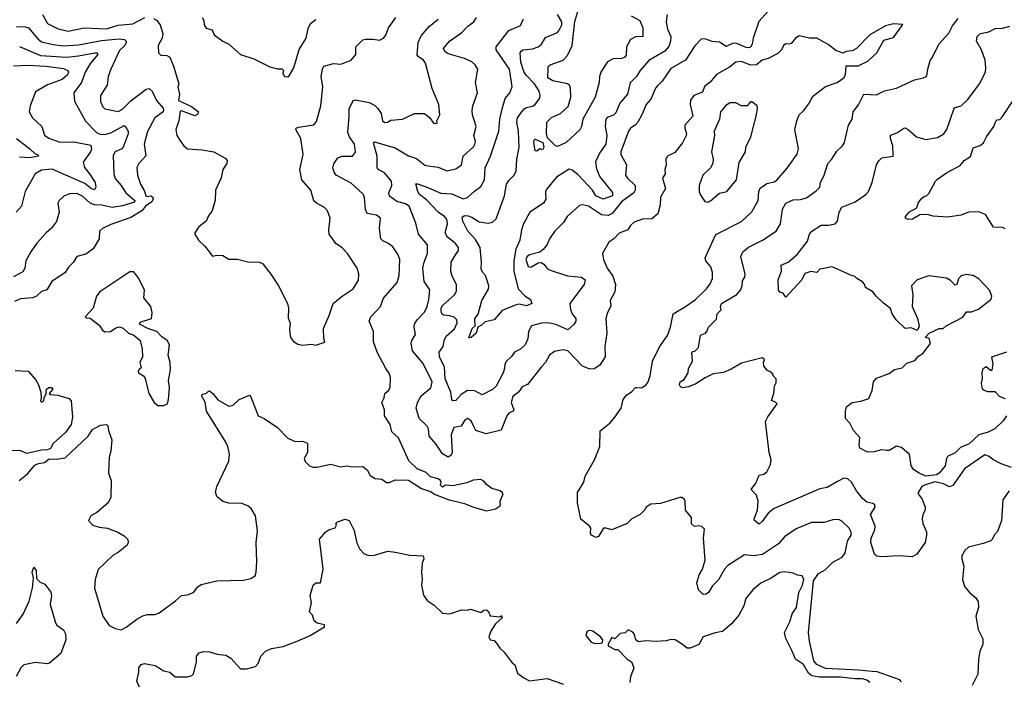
# Model space of a CAD drawing. Extents: x 1954678 to 2060275, y 904822 to 1016299.
# Tile 271 of 467: x 1997267 to 2003947, y 961024 to 965510. Entities that reach past the tile are written whole.
import ezdxf

# ---------------------------------------------------------------- set-up
doc = ezdxf.new("R2010")
doc.units = 0

msp = doc.modelspace()

# ---------------------------------------------------------------- linework, layer by layer
at = {"layer": '0CON20XD'}
for points in [[(1997421.5, 965545), (1997455.5, 965485), (1997527, 965447), (1997595, 965431.9), (1997705, 965455.3), (1997855, 965448.8), (1997935, 965472.4), (1998035, 965481.9), (1998115, 965525.4)], [(2002345, 965568.8), (2002282.8, 965497.2), (2002244.1, 965385), (2002237.5, 965345), (2002225, 965323.5), (2002215, 965318.5), (2002195, 965320.6), (2002125, 965350.4), (2002102.3, 965347.7), (2002059.2, 965329.2), (2002015, 965357.8), (2001965, 965361.9), (2001915, 965381.1), (2001891.4, 965378.6), (2001846.8, 965333.2), (2001785, 965236.4), (2001685, 965178.1), (2001625, 965093.1), (2001595, 965061.1), (2001581.5, 965045), (2001548.4, 964971.6), (2001518.5, 964935), (2001490.9, 964869.1), (2001460, 964815), (2001442.9, 964795), (2001412.2, 964775), (2001397.7, 964755), (2001346, 964615), (2001345.5, 964595), (2001383.3, 964525), (2001377.5, 964455), (2001390.5, 964435), (2001443.5, 964385), (2001442.5, 964355), (2001433.2, 964335), (2001350.8, 964275), (2001286, 964195), (2001258.8, 964181.2), (2001215, 964187.9), (2001125, 964245.4), (2001085, 964255.6), (2001065, 964250), (2000982.5, 964175), (2000955.8, 964135), (2000895.5, 964074.5), (2000862.5, 964025), (2000845, 963986.2), (2000817.9, 963952.1), (2000795.5, 963934.5), (2000725, 963916), (2000710, 963905), (2000700.6, 963885), (2000717, 963837), (2000735, 963833.1), (2000785, 963861.4), (2000805, 963864.3), (2000823.2, 963853.2), (2000845, 963823.8), (2000865, 963812.5), (2000983.9, 963773.9), (2001078.8, 963765), (2001104.4, 963745), (2001097.8, 963715), (2001000.5, 963585), (2001003.2, 963545), (2001015.4, 963515), (2001039.6, 963485), (2001040.8, 963465), (2001027.6, 963442.4), (2000985, 963407.9), (2000905, 963444.2), (2000855, 963455.3), (2000806.7, 963453.3), (2000740, 963435), (2000720, 963395), (2000714.6, 963345), (2000696, 963305), (2000665, 963275.4), (2000625, 963256.4), (2000604.2, 963225.8), (2000570, 963195), (2000558.9, 963175), (2000556.9, 963145), (2000547.7, 963115), (2000499, 963025), (2000475, 963002.6), (2000405, 962965.6), (2000355, 962992.5), (2000305, 962994.6), (2000261.5, 962968.5), (2000225, 962928.9), (2000205.8, 962925.8), (2000199.2, 962935), (2000192.1, 962985), (2000154.7, 963075), (2000148.5, 963155), (2000115.6, 963225), (2000111.9, 963255), (2000140.8, 963295), (2000147.2, 963335), (2000160, 963365), (2000216.5, 963413.5), (2000235.6, 963454.4), (2000232.1, 963475), (2000215, 963493.3), (2000185, 963503.1), (2000145, 963505.4), (2000131.2, 963515), (2000125.4, 963535), (2000127.5, 963555), (2000138.2, 963575), (2000216.2, 963645), (2000229.9, 963670.1), (2000230.7, 963715), (2000200.8, 963770.8), (2000193.1, 963805), (2000194.4, 963865), (2000224.4, 963915)], [(2001660.5, 965545), (2001653.5, 965495), (2001662.5, 965445), (2001684.2, 965395), (2001682.7, 965365), (2001671, 965329), (2001645, 965296.2), (2001535, 965232.7), (2001476.8, 965165), (2001451.5, 965125), (2001408.5, 965081.5), (2001390, 965005), (2001339.4, 964945), (2001312.6, 964877.4), (2001296.3, 964863.7), (2001253.5, 964846.5), (2001244.4, 964835), (2001239.6, 964785), (2001250.4, 964725), (2001244.6, 964665.4), (2001200, 964605), (2001174.6, 964545.4), (2001180.5, 964499.5), (2001203.2, 964445), (2001288.1, 964338.1), (2001287.9, 964315), (2001225, 964292), (2001176.9, 964315), (2001152.9, 964355), (2001055, 964457.1), (2001015, 964488.9), (2000995, 964497.5), (2000908.2, 964441.8), (2000845, 964366.5), (2000834.7, 964345), (2000836.9, 964293.1), (2000820.8, 964265), (2000729.2, 964205), (2000685.2, 964124.8), (2000671.7, 964085), (2000659.4, 964015), (2000634.1, 963954.1), (2000618.7, 963875), (2000618.5, 963805), (2000648.1, 963685), (2000695, 963637.1), (2000731.7, 963611.7), (2000742.5, 963585), (2000705, 963570), (2000655, 963580.5), (2000635, 963577.3), (2000541.2, 963538.8), (2000485, 963474.2), (2000425, 963462.1), (2000400.7, 963439.3), (2000374.3, 963425.7), (2000365, 963384.6), (2000330.8, 963355), (2000315, 963352.5), (2000336, 963415), (2000356.7, 963435), (2000355.8, 963485), (2000376.4, 963513.6), (2000403.1, 963606.9), (2000447.1, 963682.9), (2000448.9, 963705), (2000441.5, 963735), (2000427.8, 963775), (2000408, 963798), (2000398.6, 963821.4), (2000401.2, 963865), (2000390.5, 963965), (2000358.6, 964018.6), (2000306.9, 964075), (2000273.6, 964143.6), (2000268.1, 964171.9), (2000285, 964181.8), (2000309.4, 964179.4), (2000335, 964170.4), (2000385, 964139.3), (2000445, 964130.8), (2000475, 964137.6), (2000499.2, 964160.8), (2000555.2, 964314.8), (2000569.4, 964395), (2000585, 964420), (2000621.4, 964455), (2000635.2, 964485), (2000640.2, 964565), (2000655.2, 964645), (2000650.9, 964755), (2000639, 964815), (2000645.5, 964844.5), (2000686.3, 964903.7), (2000705, 964914.6), (2000746.9, 964923.1), (2000765, 964935.7), (2000795, 964978.8), (2000798.7, 964998.7), (2000791.8, 965025), (2000758.7, 965075), (2000703.2, 965133.2), (2000688.3, 965158.3), (2000667.3, 965222.7), (2000662.2, 965285), (2000671.1, 965298.9), (2000683.3, 965305), (2000746.7, 965313.3), (2000785, 965325.6), (2000806.7, 965345), (2000835, 965389.5), (2000915, 965423.5), (2000925, 965434.2), (2000945.2, 965474.8), (2000945.7, 965495.7), (2000915.5, 965545)], [(2001415, 965536.2), (2001473.8, 965505), (2001495.6, 965455), (2001495.8, 965395), (2001445, 965392.9), (2001411.4, 965375), (2001383.5, 965325), (2001381.3, 965268.7), (2001372.5, 965255), (2001353.2, 965246.8), (2001293.7, 965243.7), (2001254.8, 965225.2), (2001211.7, 965158.3), (2001200.9, 965125), (2001199.2, 965085), (2001171.8, 964985), (2001087.2, 964835), (2001077.5, 964785), (2001067, 964763), (2000975, 964676.7), (2000915, 964650.8), (2000901.2, 964655), (2000847.9, 964707.9), (2000842.2, 964737.8), (2000844.2, 964815), (2000875, 964847.8), (2000935.7, 964874.3), (2000988.6, 964921.4), (2001006, 964985), (2001004.6, 965044.6), (2000996.9, 965065), (2000983.8, 965075), (2000885, 965094.6), (2000850.8, 965115), (2000851.7, 965178.3), (2000854.2, 965195), (2000866.2, 965205), (2000954.7, 965235.3), (2000983.3, 965266.7), (2001016, 965334), (2001032.6, 965497.4), (2001052.8, 965565)], [(1997955, 961373.8), (1997989.7, 961390.3), (1998061.2, 961445), (1998102.1, 961467.9), (1998135, 961475.8), (1998185, 961477.5), (1998212.7, 961487.3), (1998325, 961568.6), (1998365, 961605.8), (1998405, 961610), (1998446.7, 961625), (1998475.7, 961665), (1998498.8, 961681.2), (1998604.7, 961704.7), (1998785, 961710.7), (1998835, 961720), (1998865, 961738.5), (1998872.3, 961765), (1998876.1, 961833.9), (1998871.4, 961965), (1998880.8, 962045), (1998865.7, 962145.7), (1998836.3, 962196.3), (1998815, 962214.3), (1998775, 962228.9), (1998685, 962231.5), (1998645, 962242.2), (1998607.1, 962275), (1998595.7, 962304.3), (1998604.4, 962345), (1998685, 962516.7), (1998690.6, 962565), (1998680, 962615), (1998665.6, 962645), (1998534.3, 962855), (1998525.8, 962915.8), (1998502.9, 962957.1), (1998505, 962967.5), (1998535, 962977.5), (1998548.3, 962991.7), (1998555, 962992.5), (1998577.5, 962975), (1998611.7, 962931.7), (1998685, 962890), (1998714.2, 962895.8), (1998756.2, 962935), (1998825, 962964), (1998835, 962953.3), (1998885, 962823.8), (1998925, 962806), (1999015.6, 962745.6), (1999085, 962673.3), (1999135, 962650), (1999185, 962652.5), (1999218.8, 962638.8), (1999220, 962575), (1999196.2, 962535), (1999204.2, 962514.2), (1999232.5, 962485), (1999256.4, 962476.4), (1999285, 962476.2), (1999375, 962496.7), (1999445, 962478.6), (1999485.8, 962485.8), (1999525, 962478.8), (1999595, 962480), (1999625, 962456.7), (1999645, 962420), (1999678.3, 962398.3), (1999724.1, 962394.1), (1999755, 962371.2), (1999775, 962371.2), (1999815, 962390), (1999905, 962387.5), (1999992.3, 962332.3), (2000055, 962311.4), (2000085, 962290.8), (2000175, 962257.5), (2000285, 962229.2), (2000345, 962203.8), (2000435, 962180), (2000495.8, 962194.2), (2000530, 962215), (2000527.5, 962245), (2000546.7, 962295), (2000540, 962305), (2000527.5, 962315), (2000471.3, 962331.3), (2000435, 962358), (2000415, 962382), (2000395, 962392), (2000342.9, 962387.1), (2000300.5, 962369.5), (2000205, 962348.8), (2000157, 962353), (2000135, 962340), (2000123, 962353), (2000127.5, 962375), (2000122.5, 962385), (2000105, 962396), (2000055, 962410), (2000025, 962440), (1999964.2, 962464.2), (1999907.9, 962517.9), (1999836.2, 962675), (1999792, 962715), (1999780, 962765), (1999742.9, 962825), (1999741.5, 962865), (1999724.2, 962915), (1999740, 962945), (1999744, 962975), (1999771.3, 962998.7), (1999781.3, 963018.7), (1999783.3, 963085), (1999773.7, 963113.7), (1999750, 963145), (1999692.2, 963255), (1999668.1, 963325), (1999667.1, 963395), (1999637.5, 963465), (1999650, 963495), (1999715.4, 963564.6), (1999735, 963621.2), (1999827.7, 963727.7), (1999842.2, 963775), (1999846.7, 963885), (1999834.4, 963915), (1999798.9, 963968.9), (1999765, 963994.5), (1999729.6, 964009.6), (1999716.5, 964025), (1999708.2, 964095), (1999713.8, 964165), (1999686.7, 964185), (1999625, 964196.2), (1999612.9, 964222.9), (1999606.9, 964305), (1999597.6, 964327.6), (1999515, 964400.8), (1999415, 964456.5), (1999400.4, 964475), (1999391.8, 964505), (1999397.3, 964532.7), (1999425.9, 964574.1), (1999454.3, 964585.7), (1999525, 964584.2), (1999545, 964612.5), (1999537.8, 964665), (1999503.5, 964715), (1999493.8, 964745), (1999503.3, 964855), (1999501.2, 964905), (1999528.3, 964961.7), (1999545, 964967.5), (1999638.3, 964948.3), (1999675, 964931.2), (1999696.9, 964906.9), (1999720, 964875), (1999729.2, 964825), (1999745, 964813.5), (1999762.5, 964815), (1999785, 964828), (1999865, 964835.5), (1999945, 964872.9), (2000014.1, 964874.1), (2000048.8, 964845), (2000075, 964807.5), (2000100, 964805), (2000097.5, 964825), (2000118, 964865), (2000110.6, 964935), (2000065, 965042.5), (2000020.5, 965215), (2000005.5, 965235), (1999969.6, 965259.6), (1999962.8, 965272.8), (1999969.4, 965355), (1999990.5, 965399.5), (2000045, 965464.2), (2000105, 965514.2)], [(1998175, 965518.6), (1998195, 965505.8), (1998219.4, 965475), (1998236.9, 965415), (1998234.3, 965385), (1998205.8, 965335), (1998209.2, 965285), (1998225, 965269.2), (1998265, 965267.1), (1998285, 965256.7), (1998310, 965195), (1998345.8, 965075), (1998340, 965055), (1998350.8, 965005), (1998345, 964961.9), (1998432.5, 964922.5), (1998479.4, 964885), (1998473.6, 964866.4), (1998455, 964858.5), (1998365, 964892.7), (1998355, 964889.4), (1998346.2, 964825), (1998327.1, 964765), (1998334, 964725), (1998352.7, 964692.7), (1998380, 964655), (1998405, 964633.3), (1998505, 964627.1), (1998585, 964614.4), (1998660, 964570), (1998674.1, 964554.1), (1998672, 964535), (1998644.2, 964495), (1998633.2, 964436.8), (1998595.6, 964355), (1998593.5, 964285), (1998569.8, 964210.2), (1998550.6, 964185), (1998532.5, 964145), (1998482, 964105), (1998456.2, 964065), (1998456.2, 964055), (1998480, 964015), (1998522, 963975), (1998575, 963907.5), (1998605, 963913.3), (1998645, 963911.2), (1998685, 963886.2), (1998745, 963886.2), (1998815, 963868.8), (1998895, 963866.2), (1998916.7, 963855), (1998970.8, 963785), (1999021.9, 963705), (1999083.3, 963585), (1999091.2, 963555), (1999088.3, 963488.3), (1999101.7, 963451.7), (1999097.5, 963405), (1999104.2, 963355), (1999125, 963328), (1999155, 963310), (1999185.9, 963304.1), (1999245, 963308.8), (1999275, 963303.8)], [(1998504, 965525), (1998516, 965505), (1998519.2, 965475), (1998532.4, 965452.4), (1998572, 965442), (1998587.3, 965407.3), (1998645, 965364), (1998685, 965343.8), (1998765, 965273.3), (1998855, 965243.8), (1998965, 965190), (1999015, 965176.2), (1999045.8, 965175.8), (1999057.5, 965165), (1999053.3, 965145), (1999062.5, 965125), (1999085, 965122.5)], [(1999085, 965122.5), (1999095, 965130), (1999125.9, 965184.1), (1999162.5, 965307.5), (1999209.5, 965385), (1999225, 965450), (1999240.6, 965485), (1999275, 965510.6)], [(1999275, 963303.8), (1999337, 963323), (1999329.3, 963349.3), (1999327, 963417), (1999366.9, 963505), (1999393.8, 963586.2), (1999454, 963636), (1999530, 963685), (1999565.5, 963744.5), (1999567.1, 963785), (1999557.1, 963825), (1999491.4, 963925), (1999455, 963962.5), (1999412.8, 963992.8), (1999366.2, 964055), (1999363.8, 964085), (1999374.1, 964164.1), (1999355.8, 964215), (1999335, 964236.7), (1999281.2, 964265), (1999262.6, 964282.6), (1999242.5, 964355), (1999181.4, 964425), (1999168.6, 964495), (1999190.8, 964595), (1999174.2, 964705), (1999140, 964765), (1999143.3, 964775), (1999158.3, 964781.7), (1999262.5, 964797.5), (1999281.1, 964818.9), (1999310.4, 964925), (1999323.2, 965055), (1999311.5, 965125), (1999321.1, 965175), (1999330.8, 965195), (1999395, 965214), (1999445, 965209.4), (1999516.2, 965235), (1999548, 965275), (1999548.6, 965325), (1999595, 965372.9), (1999615, 965378.6), (1999665, 965378.6), (1999708.3, 965371.7), (1999735, 965385.8), (1999751.4, 965405), (1999770, 965455), (1999819.2, 965525)], [(2003050.5, 961089.5), (2002955, 961100), (2002735, 961110.5), (2002675, 961137.8), (2002655, 961161.8), (2002624.7, 961295), (2002619.4, 961355), (2002653.4, 961705), (2002686.5, 961755), (2002731, 961779), (2002785, 961832), (2002846.7, 961865), (2002866.8, 961895), (2002884.4, 961975), (2002907.5, 962015), (2002909.1, 962035), (2002895, 962061.4), (2002845, 962108.8), (2002825, 962120), (2002785, 962118), (2002725, 962100.6), (2002639.6, 962100.4), (2002535, 962058.6), (2002456.7, 962003.3), (2002414.4, 961955), (2002306.9, 961883.1), (2002245, 961874.2), (2002185, 961880.4), (2002071.8, 961808.2), (2002048.8, 961785), (2002008.3, 961711.7), (2001967.8, 961672.2), (2001940.8, 961625), (2001925, 961614.4), (2001905, 961613.3), (2001871.8, 961645), (2001862.2, 961692.2), (2001876.2, 961745), (2001900.4, 961785), (2001918, 961845), (2001906, 961995), (2001913.3, 962055), (2001895, 962073.3), (2001875, 962078), (2001845, 962073.8), (2001825, 962092.5), (2001824.4, 962135), (2001783.3, 962185), (2001782.9, 962245), (2001777.5, 962257.5), (2001759.1, 962269.1), (2001745, 962270), (2001615, 962228.6), (2001550, 962225), (2001517.5, 962205), (2001506.4, 962183.6), (2001476.1, 962153.9), (2001420, 962125), (2001387.5, 962095), (2001285, 962050), (2001245, 962062.5), (2001228.3, 962061.7), (2001193.9, 962006.1), (2001175, 961998.8), (2001146.7, 962015), (2001140, 962025), (2001141.7, 962061.7), (2001132.5, 962075), (2001073.4, 962123.4), (2001052.3, 962235), (2001051.1, 962305), (2001094.2, 962375), (2001102.9, 962415), (2001167.5, 962525), (2001202, 962615), (2001205, 962722.5), (2001273.2, 962776.8), (2001304.5, 962815.5), (2001347.1, 962875), (2001360.8, 962935), (2001383.8, 962965), (2001420.3, 962989.7), (2001445, 963016.2), (2001453.6, 963016.4), (2001485.8, 963014.2), (2001515, 963032), (2001531.1, 963055), (2001544.4, 963095), (2001560.5, 963195), (2001608.1, 963291.9), (2001661.9, 963368.1), (2001683.2, 963425), (2001701.1, 963515), (2001785, 963564.6), (2001848.8, 963611.2), (2001926.9, 963685), (2001950.9, 963719.1), (2001966.6, 963755), (2001967.3, 963795), (2001956.9, 963835), (2001921.1, 963875), (2001917.1, 963895), (2001985, 964044.4), (2001995, 964055.4), (2002165, 964142.1), (2002233.5, 964206.5), (2002277.8, 964285), (2002281.5, 964345), (2002291.9, 964368.1), (2002335, 964400), (2002385, 964410), (2002405, 964421.2), (2002475, 964504), (2002541.4, 964598.6), (2002551.5, 964635), (2002526, 964765), (2002538.6, 964825), (2002555, 964863.8), (2002585, 964892), (2002624.6, 964945.4), (2002645, 964990), (2002735, 965057.8), (2002813.8, 965085), (2002857.5, 965115), (2002870, 965135), (2002875, 965197.5), (2002955, 965196.9), (2003021.2, 965228.8), (2003081.4, 965285), (2003128.8, 965371.2), (2003195, 965390), (2003258.3, 965478.3), (2003195, 965481.2), (2003140.9, 965469.1), (2003035, 965406.2), (2002944, 965315), (2002915, 965299.2), (2002875, 965293.3), (2002855, 965283.3), (2002805, 965301.2), (2002752.1, 965342.1), (2002675, 965384.5), (2002625, 965384.5), (2002555, 965400), (2002531.2, 965385), (2002500.7, 965349.3), (2002485, 965343.3), (2002464, 965346), (2002450, 965335), (2002436.7, 965305), (2002409.7, 965280.3), (2002345, 965247.5), (2002305.3, 965234.7), (2002267.1, 965202.9), (2002225, 965202), (2002165, 965227.5), (2002125, 965222.9), (2002082.7, 965187.3), (2001995, 965137.5), (2001952.6, 965087.4), (2001912.6, 965057.4), (2001900.5, 965019.5), (2001841.2, 964995), (2001818.8, 964965), (2001815.7, 964935), (2001834.4, 964855), (2001780, 964795), (2001778.8, 964775), (2001792, 964735), (2001788, 964725), (2001763.1, 964675), (2001711.2, 964608.8), (2001662.5, 964585), (2001650, 964565), (2001653.3, 964525), (2001643.8, 964495), (2001646.7, 964465), (2001628.8, 964435), (2001649.5, 964365), (2001615, 964306.2), (2001612.2, 964255), (2001596.1, 964193.9), (2001555, 964160), (2001492.4, 964157.6), (2001435, 964136.7), (2001410.6, 964115), (2001392, 964085), (2001335, 964062.2), (2001296.9, 964023.1), (2001265, 964002), (2001220, 963925), (2001228.6, 963885), (2001253.5, 963825), (2001290.3, 963770.3), (2001309.4, 963715), (2001305.6, 963665), (2001273.8, 963605), (2001277.7, 963567.7), (2001254.6, 963525.4), (2001243.3, 963485), (2001251.4, 963385), (2001236, 963294), (2001238.2, 963225), (2001202.9, 963167.1), (2001165, 963142.7), (2001135, 963140.5), (2001085, 963161.5), (2000985, 963265.8), (2000955, 963272.2), (2000895, 963259.5), (2000860.6, 963235), (2000834.4, 963185), (2000804.2, 963155), (2000712.7, 963037.3), (2000675, 963021.2), (2000652.9, 962987.1), (2000613.6, 962955), (2000602.1, 962915), (2000620, 962865), (2000612.5, 962855), (2000585, 962842.5), (2000570.9, 962825), (2000533.3, 962726.7), (2000431.1, 962701.1), (2000361.2, 962725), (2000345.4, 962755.4), (2000330.2, 962790.2), (2000305, 962806), (2000285, 962793.3), (2000262.5, 962755), (2000213.5, 962745), (2000194.1, 962694.1), (2000200.4, 962575), (2000192.9, 962555), (2000175, 962544.5), (2000135, 962565.7), (2000089.6, 962635), (2000045.3, 962685), (2000040.3, 962735), (2000032.1, 962755), (1999977.7, 962805), (1999957.5, 962875), (1999965.3, 962914.7), (1999990.8, 962959.2), (2000055.8, 963014.2), (2000065.3, 963055), (2000005, 963178.9), (1999931.5, 963265), (1999922.7, 963315), (1999927.8, 963335), (1999952.5, 963375), (1999943.5, 963425), (1999946.5, 963445), (1999964.5, 963475), (2000012.4, 963527.6), (2000032.3, 963565), (2000042.5, 963612.5), (2000048.5, 963678.5), (2000011.9, 963735), (2000003.2, 963825), (2000010.4, 963865), (2000033.3, 963925), (2000033.5, 963983.5), (1999973.8, 964055), (1999955, 964130), (1999908.9, 964245), (1999885, 964260.8), (1999825, 964276.3), (1999775, 964312.5), (1999770.8, 964335), (1999791.2, 964385), (1999788.6, 964415), (1999742.7, 964472.7), (1999702.9, 964492.9), (1999692.9, 964505), (1999692.2, 964585), (1999668, 964675), (1999675, 964682), (1999815, 964640), (1999905, 964586.1), (1999958.8, 964568.8), (2000015, 964524.5), (2000038.2, 964518.2), (2000105, 964510), (2000165, 964484.5), (2000225, 964498.2), (2000264.4, 964525), (2000275, 964584), (2000345, 964647.5), (2000355.4, 964665), (2000358.5, 964685), (2000347.3, 964725), (2000364.6, 964785), (2000338.2, 964865), (2000336.2, 964895), (2000340.9, 964925), (2000373.1, 965015), (2000360, 965085), (2000374.2, 965175), (2000357.1, 965205), (2000335, 965224.5), (2000285, 965247.5), (2000175, 965278.4), (2000151.8, 965295), (2000142.2, 965315), (2000182.5, 965365), (2000267.3, 965422.7), (2000306.7, 965465), (2000348.1, 965495), (2000366.2, 965525)], [(2000224.4, 963915), (2000243.1, 963945), (2000244.3, 963965), (2000222.2, 963995), (2000170.4, 964035), (2000152.8, 964065), (2000169.3, 964125), (2000165, 964157.5), (2000149.1, 964175), (2000105, 964204.1), (2000027.7, 964287.7), (1999979.6, 964325), (1999967.8, 964345), (1999954, 964396), (1999965, 964398), (2000025, 964376.9), (2000125, 964334.3), (2000198.7, 964328.7), (2000275, 964295.4), (2000306.1, 964303.9), (2000351.7, 964348.3), (2000395, 964378.6), (2000419.5, 964425), (2000425.5, 964505), (2000460.4, 964585), (2000518.1, 964755), (2000524.7, 964835), (2000541.3, 964905), (2000560.8, 964975), (2000592.5, 965015), (2000607.9, 965055), (2000589.1, 965175), (2000500.6, 965305), (2000500.6, 965325), (2000585, 965437.1), (2000665, 965470), (2000685, 965516)], [(2003995, 962472.5), (2003925, 962497.5), (2003868.6, 962528.6), (2003845, 962548.8), (2003815, 962558.6), (2003676.4, 962463.6), (2003599.2, 962350.8), (2003575, 962343.5), (2003535, 962363.3), (2003475, 962375.5), (2003405.9, 962354.1), (2003388.6, 962345), (2003362, 962305), (2003362.5, 962295), (2003389.4, 962259.4), (2003411.4, 962205), (2003410, 962185), (2003394.1, 962155), (2003389.2, 962125), (2003394.7, 962094.7), (2003418.3, 962038.3), (2003420, 962015), (2003410, 961965), (2003354.4, 961885), (2003322.9, 961867.1), (2003235, 961874.7), (2003115, 961867.4), (2003083.4, 961873.4), (2003067.1, 961885), (2003042.5, 961965), (2003043.3, 961995), (2003068.3, 962051.7), (2003072.2, 962075), (2003038.5, 962155), (2003070.8, 962205), (2003069.7, 962219.7), (2003055, 962230), (2003015, 962239.5), (2002985, 962263.3), (2002944.8, 962315), (2002910, 962375), (2002885, 962396.5), (2002859.2, 962400.8), (2002815, 962379.6), (2002745, 962337.3), (2002695, 962329.1), (2002385, 962194.6), (2002346.2, 962165), (2002305, 962107.1), (2002285, 962090), (2002252.5, 962115), (2002250, 962125), (2002272.5, 962185), (2002277.5, 962245), (2002265.5, 962285.5), (2002228.8, 962325), (2002262.3, 962367.7), (2002285, 962422), (2002315, 962428.6), (2002336.3, 962443.7), (2002361.9, 962495), (2002366, 962526), (2002351.9, 962575), (2002327.5, 962785), (2002342, 962818), (2002406, 962905), (2002395.9, 962915.9), (2002367, 962927), (2002383.3, 962975), (2002387.5, 963025), (2002398.3, 963048.3), (2002400, 963075), (2002380, 963095), (2002380, 963105), (2002365, 963120), (2002340.7, 963130.7), (2002315, 963160), (2002312.5, 963185), (2002320, 963205), (2002305, 963216.7), (2002165, 963180), (2002095, 963140), (2002042.1, 963117.9), (2001972.4, 963107.6), (2001917.6, 963082.4), (2001855, 963040), (2001805, 963021.2), (2001763.6, 963013.6), (2001750.7, 963020.7), (2001742.5, 963035), (2001747.5, 963055), (2001775, 963070), (2001803.3, 963115), (2001804, 963145), (2001832.5, 963195), (2001828.3, 963251.7), (2001835, 963260), (2001848.3, 963261.7), (2001871.7, 963288.3), (2001885, 963370), (2001920, 963385), (2001930, 963395), (2001940, 963425), (2001995, 963480), (2002000, 963515), (2002027, 963543), (2002022.5, 963565), (2002028.8, 963585), (2002133.2, 963646.8), (2002158.2, 963675), (2002168.9, 963705), (2002170.3, 963739.7), (2002185.8, 963764.2), (2002189.4, 963785), (2002160, 963905), (2002173, 963937), (2002211.7, 963968.3), (2002307.5, 964015), (2002400, 964075), (2002428.9, 964125), (2002443.2, 964225), (2002465.8, 964265), (2002515, 964289.5), (2002565, 964291.8), (2002605, 964302.7), (2002671.2, 964348.8), (2002695, 964374), (2002701.2, 964408.8), (2002722.1, 964447.9), (2002749.2, 964535), (2002775, 964561.2), (2002811.4, 964618.6), (2002850, 964655), (2002863.6, 964676.4), (2002889.2, 964795), (2002915.4, 964834.6), (2002921.1, 964885), (2002958.1, 964931.9), (2002995, 965004.4), (2003080.2, 964999.8), (2003135, 965028.6), (2003215, 965045.6), (2003255, 965063.1), (2003337, 965103), (2003400, 965115), (2003416.7, 965125), (2003425, 965140), (2003425.8, 965165), (2003445, 965232.5), (2003461.2, 965255), (2003502, 965345), (2003570.5, 965419.5), (2003595, 965467.5), (2003635, 965517.1)], [(1997244.6, 965464.6), (1997305, 965462.5), (1997325.8, 965455.8), (1997389.9, 965379.9), (1997415, 965360.6), (1997495, 965341.7), (1997565, 965333.2), (1997665, 965339.8), (1997821.3, 965368.7), (1997941.2, 965381.2), (1997978.6, 965375), (1997988.9, 965365), (1997989.1, 965355), (1997979.2, 965335), (1997945, 965301.8), (1997884.7, 965175.3), (1997868.2, 965125), (1997859.2, 965065), (1997815.6, 964995), (1997815.5, 964955.5), (1997829.8, 964919.8), (1997845, 964905.6), (1997935, 964887.5), (1997965, 964902.5), (1998020.1, 964959.9), (1998125, 965040), (1998145, 965044.5), (1998164.7, 965024.7), (1998195, 964961.5), (1998239.2, 964909.2), (1998243.5, 964895), (1998239.5, 964885), (1998183.1, 964845), (1998135, 964751.9), (1998112.3, 964665), (1998123.8, 964586.2), (1998075.4, 964535), (1998062.6, 964507.4), (1998065.6, 964455), (1998085.6, 964395), (1998111.1, 964351.1), (1998125, 964312), (1998156.6, 964316.6), (1998168.5, 964308.5), (1998171.8, 964295), (1998164, 964276), (1998120, 964245), (1998096.2, 964213.8), (1998021.9, 964168.1), (1997885, 964121.1), (1997828.8, 964095), (1997808, 964075), (1997807.1, 964025), (1997764.4, 963955.6), (1997715, 963920), (1997655, 963903.8), (1997632, 963865), (1997597.6, 963832.4), (1997574.6, 963795.4), (1997484.3, 963735), (1997451.3, 963678.7), (1997415, 963667.8), (1997381.1, 963635), (1997355, 963623.1), (1997272.3, 963617.7), (1997231.7, 963598.3)], [(2003961.8, 962825), (2003940.2, 962789.8), (2003883.1, 962735), (2003837, 962713), (2003775.2, 962694.8), (2003709.6, 962635), (2003650.4, 962609.6), (2003615, 962573.3), (2003562.6, 962547.4), (2003554.1, 962535), (2003545.6, 962484.4), (2003505.2, 962435), (2003486.5, 962423.5), (2003415, 962415.1), (2003370, 962435), (2003331, 962461), (2003315.9, 962485.9), (2003305, 962560.8), (2003249.5, 962609.5), (2003215, 962618.6), (2003165, 962589.1), (2003148.4, 962588.4), (2003115, 962593.9), (2003065, 962580.6), (2003018.3, 962578.3), (2002967.5, 962605), (2002963.3, 962625), (2002967, 962677), (2002924.2, 962724.2), (2002900, 962775), (2002870.8, 962805), (2002869.4, 962855), (2002877.1, 962885), (2002915.6, 962914.4), (2002975, 962922.5), (2003027.7, 962942.3), (2003050, 962995), (2003060, 963055), (2003081.2, 963078.8), (2003165, 963110), (2003202.3, 963137.7), (2003255, 963150), (2003285, 963180), (2003340.7, 963199.3), (2003365, 963227.5), (2003395, 963246.7), (2003447.5, 963315), (2003438.3, 963348.3), (2003410, 963355), (2003437.5, 963385), (2003505, 963416.2), (2003533.6, 963416.4), (2003553.8, 963435), (2003666.7, 963493.3), (2003690, 963530), (2003725, 963528.2), (2003772.2, 963547.8), (2003847.5, 963605), (2003857.1, 963615), (2003862.9, 963635), (2003846.7, 963675), (2003773.9, 963753.9), (2003735, 963776.5), (2003687.6, 963782.4), (2003655, 963772.9), (2003637.3, 963752.7), (2003625, 963713.8), (2003615, 963710), (2003581.7, 963741.7), (2003555, 963756.9), (2003435, 963772.5), (2003415, 963767.5), (2003355, 963746.7), (2003318, 963705), (2003327.1, 963645), (2003322, 963565), (2003358.8, 963485), (2003370, 963435), (2003365, 963417.5), (2003355, 963403.3), (2003315, 963420), (2003275, 963416.7), (2003213.3, 963475), (2003187.5, 963515), (2003175, 963552.5), (2003127, 963587), (2003077.5, 963635), (2003055.8, 963665.8), (2003005, 963693.3), (2002997.7, 963717.7), (2002985, 963733.3), (2002947.5, 963755), (2002931.7, 963771.7), (2002915, 963773.3), (2002795, 963828), (2002775, 963833.3), (2002722.3, 963822.3), (2002695, 963818.8), (2002675, 963796.7), (2002635, 963802.9), (2002595, 963790), (2002573.1, 963745), (2002465, 963627.5), (2002447.5, 963655), (2002425, 963661.4), (2002415.7, 963675), (2002412.9, 963745), (2002435.9, 963804.1), (2002433.3, 963845), (2002481.2, 963865), (2002542.7, 963917.3), (2002611.7, 964008.3), (2002625, 964056.7), (2002635, 964070.8), (2002705, 964116.9), (2002755, 964115.8), (2002800, 964125), (2002815.5, 964144.5), (2002827.5, 964205), (2002845, 964238), (2002935.6, 964274.4), (2003006.7, 964325), (2003025.7, 964344.3), (2003050.8, 964405), (2003080.8, 964525), (2003095, 964553.3), (2003116.1, 964573.9), (2003178.3, 964581.7), (2003192.5, 964585), (2003193.8, 964595), (2003190.6, 964655), (2003175.6, 964704.4), (2003175, 964727.5), (2003217.7, 964742.3), (2003265, 964773.8), (2003275, 964776), (2003295, 964766), (2003351.2, 964715), (2003415, 964697.5), (2003495, 964710.4), (2003536.7, 964735), (2003557.7, 964765), (2003605, 964904), (2003615, 964914.2), (2003655, 964926.9), (2003700.3, 964969.7), (2003778.8, 965075), (2003819.1, 965155), (2003823.1, 965185), (2003816.5, 965235), (2003793.6, 965305), (2003758.1, 965365), (2003762.2, 965395), (2003785, 965415.5), (2003842.3, 965427.7), (2003885, 965449.4), (2003935, 965451.5), (2003984.3, 965465.7)], [(1997265, 965327.1), (1997408.2, 965268.2), (1997586.8, 965256.8), (1997665, 965265.2), (1997775.7, 965285.7), (1997790, 965285), (1997797.8, 965275), (1997747.3, 965215), (1997711.9, 965155), (1997686.8, 965083.2), (1997634.4, 965015), (1997638.3, 964958.3), (1997712.9, 964822.9), (1997788.9, 964745), (1997813.1, 964733.1), (1997845, 964732.1), (1997885, 964742.2), (1997975, 964793.5), (1997985, 964786.7), (1998002, 964755), (1998002.5, 964735), (1997969.5, 964645), (1997960, 964635), (1997914.3, 964615), (1997901.3, 964588.7), (1997906.2, 964465), (1997914, 964434), (1997955, 964385.6), (1997985.9, 964335.9), (1998048.9, 964285), (1998045, 964272.1), (1997965, 964247.9), (1997895, 964237.2), (1997825, 964251.7), (1997775, 964253.9), (1997745, 964265.2), (1997695, 964311.8), (1997655, 964330.7), (1997605, 964328.5), (1997565.6, 964314.4), (1997535.7, 964284.3), (1997525.8, 964265), (1997535.6, 964205), (1997517.6, 964142.4), (1997483.6, 964096.4), (1997445.4, 964064.6), (1997382.9, 963995), (1997343.2, 963936.8), (1997309.5, 963875), (1997300.9, 963825), (1997289.1, 963800.9), (1997225, 963765.4)], [(1997225, 965196.2), (1997325, 965201.1), (1997445.2, 965195.2), (1997565, 965178.6), (1997593.1, 965165), (1997598.5, 965155), (1997591.2, 965135), (1997556.1, 965105), (1997455, 965069.1), (1997375, 965020.6), (1997337.3, 964925), (1997331.8, 964885), (1997353.1, 964845), (1997418, 964785), (1997435.9, 964725.9), (1997465, 964706.9), (1997539.9, 964679.9), (1997635, 964681.1), (1997749.2, 964659.2), (1997752.9, 964635), (1997746.6, 964615), (1997697.2, 964545), (1997706.8, 964506.8), (1997739.7, 964465), (1997777.9, 964405), (1997782.5, 964375), (1997775, 964355.6), (1997755, 964363.5), (1997708.6, 964398.6), (1997487, 964497), (1997415, 964490.3), (1997371.9, 964465), (1997303.5, 964345), (1997278, 964245), (1997242, 964205)], [(2001935, 964272), (2001955, 964282), (2002015, 964334), (2002065, 964344), (2002130.8, 964425), (2002147.6, 964542.4), (2002191.2, 964615), (2002194.4, 964645), (2002227.8, 964715), (2002262.9, 964855), (2002272, 964905), (2002270, 964925), (2002235, 964953.3), (2002225, 964952.5), (2002203, 964927), (2002165, 964926.7), (2002125.6, 964945.6), (2002085, 964946.9), (2002055, 964925.8), (2002022.5, 964885), (2002015.6, 964835), (2001978.9, 964755), (2001981.1, 964725), (2001961.4, 964615), (2001971.4, 964565), (2001969.2, 964535), (2001954, 964505), (2001901.2, 964455), (2001876, 964385), (2001877.1, 964345), (2001884.2, 964325), (2001916.1, 964276.1), (2001935, 964272)], [(2003952.9, 964092.9), (2003935, 964101.1), (2003875, 964104.3), (2003818.8, 964188.8), (2003775, 964207.1), (2003705, 964203.8), (2003655, 964185.5), (2003561.7, 964171.7), (2003465, 964176.7), (2003425, 964190), (2003375, 964187.5), (2003325, 964156.9), (2003295.9, 964155.9), (2003277.5, 964165), (2003277.5, 964175), (2003305, 964206.2), (2003353.3, 964235), (2003363.9, 964266.1), (2003385, 964297.5), (2003405, 964312.5), (2003420, 964315), (2003435, 964332.5), (2003481.2, 964415), (2003495, 964428.8), (2003555, 964472.5), (2003648.8, 964521.2), (2003674.7, 964555.3), (2003716.9, 964583.1), (2003735, 964642), (2003782.7, 964657.3), (2003806.2, 964675), (2003825.8, 964715), (2003875.8, 964785), (2003888.8, 964821.2), (2003899.3, 964830.7), (2003916.1, 964833.9), (2003935, 964852.5), (2004007.7, 964962.3)], [(1997244.5, 964705), (1997336.5, 964635), (1997370.9, 964600.9), (1997390, 964595), (1997393.3, 964585), (1997335, 964573.3), (1997265, 964577.5)], [(2000775, 964617.5), (2000765, 964620), (2000755, 964680), (2000756.4, 964693.6), (2000765, 964700), (2000817.3, 964677.3), (2000823.3, 964646.7), (2000815, 964627.5), (2000795, 964633.3), (2000775, 964617.5)], [(1998245, 962894.2), (1998270, 962905), (1998276, 962934), (1998282.5, 963015), (1998277, 963063), (1998290, 963135), (1998288.1, 963185), (1998274.2, 963235), (1998284.3, 963305), (1998267.1, 963335), (1998230.5, 963360.5), (1998196.8, 963396.8), (1998135.7, 963415.7), (1998080, 963445), (1998085, 963460), (1998160, 963485), (1998166.2, 963525), (1998155.7, 963565), (1998109.2, 963625), (1998113.3, 963675), (1998076.2, 963755), (1998040.7, 963800.7), (1998015, 963800), (1997810, 963665), (1997788, 963635), (1997766, 963555), (1997710, 963495), (1997718.3, 963488.3), (1997746.1, 963486.1), (1997805, 963438.8), (1997828.8, 963405), (1997844.3, 963394.3), (1997882.5, 963395), (1997919.4, 963420.6), (1997945, 963428), (1997968.6, 963418.6), (1998004.2, 963384.2), (1998040.7, 963370.7), (1998083.3, 963335), (1998097.7, 963277.7), (1998100, 963225), (1998081.4, 963185), (1998091.7, 963148.3), (1998074.1, 963135.9), (1998070, 963125), (1998073.8, 963115), (1998105.8, 963095.8), (1998117.7, 963077.7), (1998144, 962975), (1998180, 962915), (1998204.2, 962894.2), (1998245, 962894.2)], [(2003955, 962938.2), (2003914, 962955), (2003885, 962987.5), (2003835, 962986.7), (2003810, 962995), (2003800, 963005), (2003792.5, 963045), (2003798.8, 963075), (2003796.2, 963115), (2003804.1, 963145.9), (2003825, 963157.5), (2003853.9, 963133.9), (2003865, 963132.5), (2003871.2, 963175), (2003863.8, 963225), (2003965, 963256.9)], [(1997235, 963130.8), (1997325, 963126.2), (1997375, 963070), (1997393.3, 963035), (1997410.8, 962985), (1997413.6, 962946.4), (1997407.5, 962925), (1997415, 962917.5), (1997430, 962925), (1997433, 962947), (1997447.5, 962975), (1997448.8, 963005), (1997465, 963016.9), (1997482.5, 963015), (1997492.5, 963005), (1997467.5, 962975), (1997475, 962967.5), (1997525, 962963.1), (1997602.4, 962942.4), (1997616.5, 962926.5), (1997626.2, 962815), (1997616.7, 962765), (1997578.6, 962711.4), (1997494.5, 962635.5), (1997475, 962603.3), (1997455, 962593.8), (1997415, 962592), (1997315, 962568.8), (1997268.3, 962588.3), (1997195, 962586)], [(1997263.8, 962385), (1997319.7, 962430.3), (1997369.5, 962490.5), (1997395, 962501.2), (1997435, 962506.7), (1997467.5, 962532.5), (1997515, 962530.8), (1997575, 962538.6), (1997732.5, 962685), (1997759.8, 962730.2), (1997815, 962761.4), (1997855.8, 962765.8), (1997865.7, 962755.7), (1997870, 962725), (1997892.1, 962662.1), (1997884.7, 962585), (1997874.4, 962544.4), (1997868.9, 962435), (1997887.9, 962385), (1997885, 962270), (1997865, 962231.2), (1997790.5, 962169.5), (1997750, 962145), (1997733.8, 962115), (1997762.3, 962082.3), (1997805, 962068.8), (1997862.7, 962062.7), (1997932.5, 962035), (1997975, 962011.2), (1998001.2, 961985), (1998003.8, 961965), (1997995, 961946.7), (1997935, 961896.2), (1997900.9, 961879.1), (1997798.3, 961781.7), (1997779.1, 961715), (1997774.2, 961655), (1997831.2, 961465), (1997875, 961403.3), (1997915, 961381.2), (1997955, 961373.8)], [(2003980.8, 962315), (2003938.1, 962255), (2003928.7, 962115), (2003900.8, 962039.2), (2003879.2, 962015), (2003864.5, 961985.5), (2003855, 961975.8), (2003805, 961958.6), (2003705, 961932.5), (2003678.9, 961911.1), (2003660, 961875), (2003658.9, 961855), (2003673.8, 961805), (2003664.3, 961714.3), (2003676.8, 961666.8), (2003711.2, 961625), (2003752.1, 961592.1), (2003769.2, 961565), (2003773.1, 961525), (2003754.4, 961465), (2003770.5, 961375), (2003802.3, 961312.3), (2003802.7, 961275), (2003782.3, 961225), (2003772.3, 961175), (2003767.1, 961072.9), (2003728.2, 960995)], [(1998080, 960985), (1998061.4, 961025), (1998074.2, 961085), (1998074.3, 961115), (1998091.1, 961138.9), (1998114.1, 961144.1), (1998185, 961130), (1998245, 961096), (1998285, 961086), (1998322.5, 961055), (1998405.3, 961054.7), (1998435, 961063.6), (1998447.1, 961075), (1998465.6, 961154.4), (1998467.5, 961195), (1998485, 961217.5), (1998515, 961225.6), (1998555, 961224.2), (1998607.3, 961207.3), (1998665, 961201.1), (1998700.2, 961180.2), (1998765, 961108.8), (1998805, 961108.4), (1998867.5, 961125), (1998885.6, 961144.4), (1998902.5, 961195), (1998935, 961229.1), (1998975, 961247), (1999055, 961258.9), (1999150.5, 961295), (1999237.1, 961335), (1999335, 961393.3), (1999335, 961406.2), (1999285, 961417.8), (1999263.7, 961433.7), (1999252.5, 961472.5), (1999233.8, 961495), (1999247.5, 961555), (1999237.5, 961605), (1999257.5, 961675), (1999275, 961692.5), (1999308.3, 961691.7), (1999325.8, 961785), (1999301.7, 961988.3), (1999345, 962036.7), (1999365, 962050), (1999406.2, 962063.8), (1999416.4, 962083.6), (1999412.5, 962095), (1999422.5, 962105), (1999475, 962122.5), (1999501.5, 962115), (1999536.3, 962046.3), (1999555, 961960.5), (1999575, 961920.5), (1999605, 961888), (1999635, 961877.5), (1999675, 961878.6), (1999764.5, 961905.5), (1999815, 961900.5), (1999915, 961878.5), (2000004.5, 961874.5), (2000007.8, 961855), (1999998.2, 961825), (1999992, 961765), (1999997.5, 961717.5), (1999993.3, 961675), (2000007, 961607), (2000031.7, 961571.7), (2000079.2, 961539.2), (2000135, 961486.7), (2000185, 961481.2), (2000265, 961507.5), (2000305, 961506), (2000325, 961514), (2000395, 961490), (2000415, 961506.7), (2000435, 961507.5), (2000447, 961497), (2000458.3, 961468.3), (2000525, 961460), (2000535, 961470), (2000540, 961455), (2000495, 961412.5), (2000462.5, 961365), (2000450, 961325), (2000460, 961305), (2000485, 961300), (2000503, 961283), (2000525, 961247.5), (2000555, 961222.5), (2000608.3, 961148.3), (2000626.2, 961135), (2000645, 961080), (2000686.4, 961046.4), (2000725, 961026.7), (2000845, 961043.8), (2000955.6, 961005.6)], [(1997245, 961416), (1997290.5, 961479.5), (1997331.7, 961568.3), (1997352.6, 961657.4), (1997361.2, 961725), (1997350.8, 961765), (1997361.7, 961798.3), (1997378, 961775), (1997381.7, 961721.7), (1997406.4, 961696.4), (1997438.3, 961681.7), (1997478.2, 961628.2), (1997482.2, 961605), (1997473.1, 961545), (1997509.5, 961419.5), (1997518.8, 961405), (1997565, 961373.8), (1997576.5, 961345), (1997579.4, 961305), (1997545, 961212.5), (1997470.7, 961149.3), (1997455, 961143.3), (1997375, 961151.2), (1997295, 961135.6), (1997275, 961115.8), (1997243.3, 961056.7)], [(2002508.5, 961228.5), (2002464.4, 961315), (2002456.9, 961355), (2002491.9, 961428.1), (2002508.6, 961481.4), (2002537.9, 961525), (2002553.1, 961625), (2002577.8, 961675), (2002586.9, 961715), (2002575, 961738.8), (2002545, 961744), (2002515, 961758), (2002455, 961765.8), (2002425, 961760.8), (2002365, 961722.5), (2002295, 961690), (2002240, 961645), (2002194.5, 961585.5), (2002180, 961535), (2002146.9, 961473.1), (2002096.1, 961413.9), (2002035, 961360.8), (2001985, 961351.6), (2001905, 961325.6), (2001875, 961274.2), (2001815, 961247.5), (2001795, 961247.5), (2001765, 961273.8), (2001714.1, 961304.1), (2001685, 961308), (2001652.5, 961297.5), (2001585, 961293.3), (2001515, 961297.5), (2001465, 961291.2), (2001446.7, 961305), (2001436.7, 961345), (2001427.7, 961357.7), (2001395, 961373.3), (2001375, 961353.3), (2001341.7, 961348.3), (2001305, 961312.5), (2001285, 961320), (2001260, 961275), (2001260, 961265), (2001305, 961240), (2001325, 961240), (2001388.8, 961175), (2001418.8, 961155), (2001432.9, 961115), (2001410, 961055), (2001407.5, 961015)], [(2001169.3, 961279.3), (2001215, 961282.5), (2001221.7, 961288.3), (2001222.5, 961305), (2001207.5, 961325), (2001155, 961363.3), (2001135, 961368.8), (2001117, 961363), (2001108.8, 961335), (2001145, 961290), (2001169.3, 961279.3)], [(2003035, 961016.9), (2003015, 961032.6), (2002985, 961039.8), (2002935, 961040), (2002835, 961052.7), (2002691, 961051), (2002641.7, 961061.7), (2002619.9, 961079.9), (2002585, 961137.5), (2002531.1, 961175), (2002508.5, 961228.5)], [(2003250.1, 961020.1), (2003238.4, 961035), (2003085, 961087.5), (2003050.5, 961089.5)]]:
    msp.add_lwpolyline(points, dxfattribs=at)

doc.saveas('drawing.dxf')
